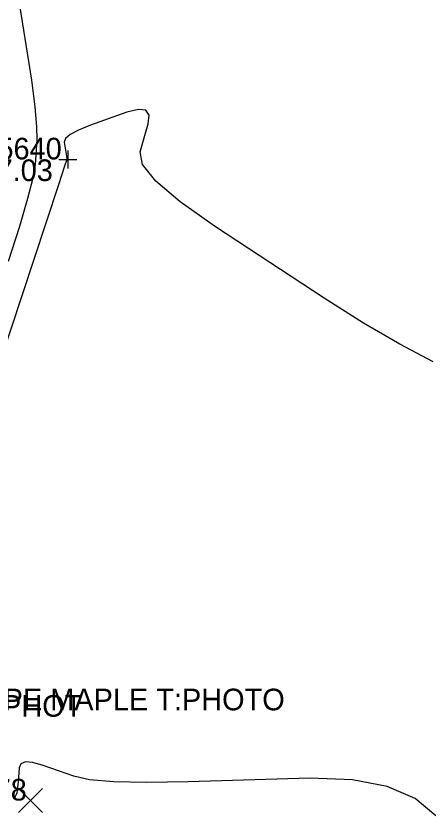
# Model space of a CAD drawing. Extents: x 2129350 to 2137777, y 657588 to 659885.
# Drawn here: x 2132765.73 to 2132788.76, y 657947.54 to 657991.92 of the extents above; entities that cross this region are included whole.
import ezdxf

# ---------------------------------------------------------------- set-up
doc = ezdxf.new("R2010")
doc.units = 0
for name, color, linetype in [('DT_X_Contour_Minor', 7, 'Continuous'), ('SV_X_Random_Point', 7, 'Continuous'), ('SV_X_Shot_Marker', 7, 'Continuous'), ('SV_X_Text_Comment', 7, 'Continuous'), ('SV_X_Text_Elevation', 7, 'Continuous'), ('SV_X_Text_Name', 7, 'Continuous')]:
    doc.layers.add(name, color=color, linetype=linetype)

msp = doc.modelspace()

# ---------------------------------------------------------------- linework, layer by layer
at = {"layer": 'DT_X_Contour_Minor'}
for points in [[(2132765.431, 657995.671), (2132766.302, 657990.217), (2132766.583, 657988.361), (2132766.774, 657986.884), (2132766.873, 657985.787), (2132766.882, 657985.069), (2132766.785, 657983.659), (2132766.664, 657982.929), (2132766.374, 657981.793), (2132765.915, 657980.253), (2132765.287, 657978.309)], [(2132788.888, 657972.742), (2132787.027, 657973.714), (2132785.007, 657974.892), (2132782.826, 657976.275), (2132776.8, 657980.236), (2132774.843, 657981.61), (2132773.494, 657982.759), (2132772.752, 657983.683), (2132772.618, 657984.383), (2132773.068, 657985.95), (2132773.121, 657986.43), (2132772.942, 657986.695), (2132772.53, 657986.746), (2132771.887, 657986.582), (2132769.862, 657985.859), (2132769.201, 657985.597), (2132768.738, 657985.356), (2132768.473, 657985.134), (2132768.404, 657984.932), (2132768.513, 657984.251), (2132768.532, 657984.124), (2132768.542, 657984.042), (2132768.545, 657984.003), (2132768.542, 657983.958), (2132768.427, 657983.599), (2132768.084, 657982.557), (2132766.714, 657978.421), (2132763.479, 657968.666)], [(2132789.03, 657947.54), (2132787.882, 657948.509), (2132786.337, 657949.181), (2132784.396, 657949.555), (2132782.057, 657949.631), (2132775.291, 657949.437), (2132772.991, 657949.401), (2132771.165, 657949.441), (2132769.813, 657949.555), (2132768.936, 657949.744), (2132767.228, 657950.348), (2132766.665, 657950.509), (2132766.256, 657950.54), (2132766.002, 657950.44), (2132765.902, 657950.21), (2132765.841, 657949.423), (2132765.82, 657949.16), (2132765.799, 657948.964), (2132765.781, 657948.834), (2132765.764, 657948.77), (2132765.666, 657948.581)]]:
    msp.add_lwpolyline(points, dxfattribs=at)
at = {"layer": 'SV_X_Random_Point'}
for p, q in [((2132765.861, 657947.73), (2132767.195, 657949.066)), ((2132765.861, 657949.066), (2132767.195, 657947.73))]:
    msp.add_line(p, q, dxfattribs=at)
at = {"layer": 'SV_X_Shot_Marker'}
for p, q in [((2132768.6, 657984.468), (2132768.6, 657983.468)), ((2132768.1, 657983.968), (2132769.1, 657983.968)), ((2132768.6, 657983.968), (2132768.6, 657983.968))]:
    msp.add_line(p, q, dxfattribs=at)

# ---------------------------------------------------------------- texts
at = {"layer": 'SV_X_Text_Comment'}
for s, p in [('T:TYPE MAPLE T:PHOTO', (2132761.564, 657953.404)), ('IPINS:SIZE 5/8 REBAR IPINS:NAME TRAV CAP IPINS:NUMBER IPINS:NOTE IPINS:PHOT', (2132703.252, 657953.049))]:
    msp.add_text(s, height=1.2, dxfattribs=at).set_placement(p)
at = {"layer": 'SV_X_Text_Elevation'}
msp.add_text('657.03', height=1.2, dxfattribs=at).set_placement((2132762.865, 657982.768))
at = {"layer": 'SV_X_Text_Name'}
for s, p in [('5640', (2132764.698, 657983.968)), ('5478', (2132762.758, 657948.398))]:
    msp.add_text(s, height=1.2, dxfattribs=at).set_placement(p)

doc.saveas('drawing.dxf')
